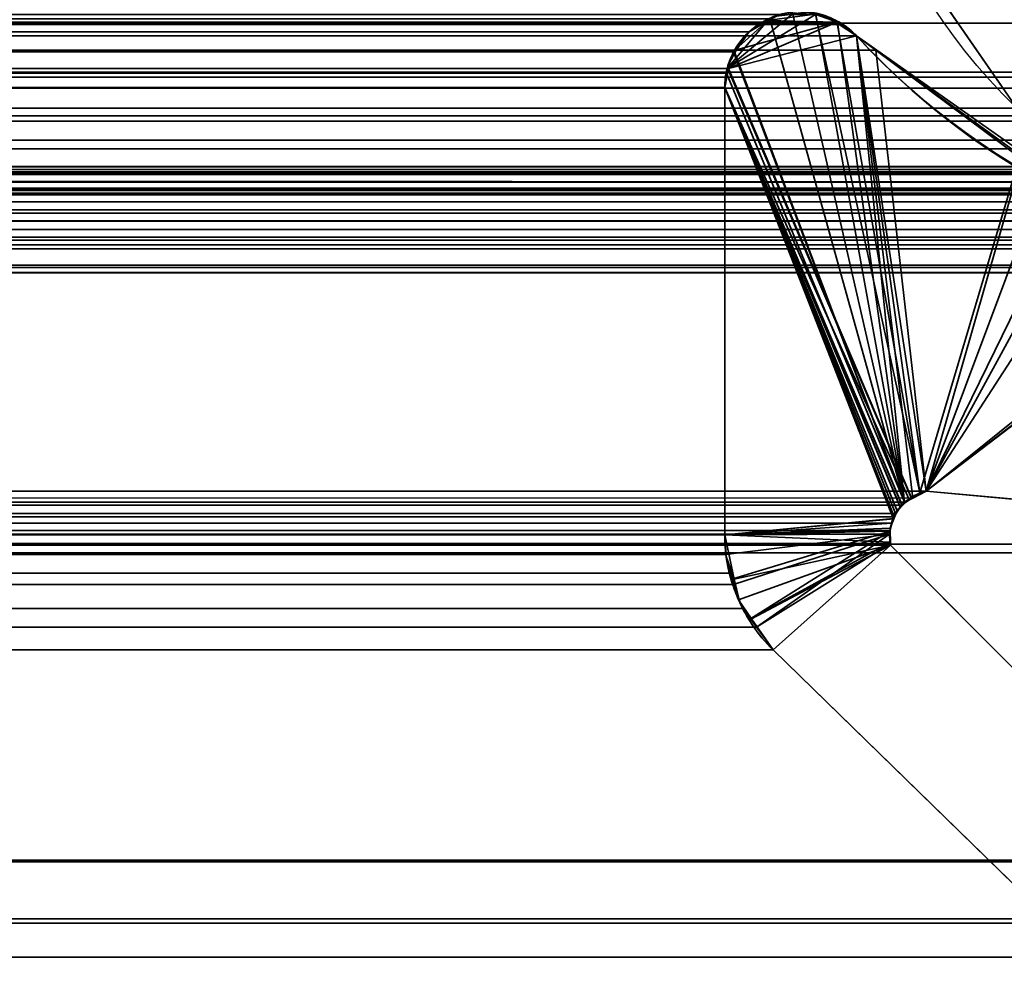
# Model space of a CAD drawing. Header units: millimetres. Extents: x -503 to 6703, y -110 to 193.
# Tile 508 of 656: x 1844.74 to 1848.64, y 2.22 to 5.97. Entities that reach past the tile are written whole.
import ezdxf

# ---------------------------------------------------------------- set-up
doc = ezdxf.new("R2010")
doc.units = ezdxf.units.MM
doc.layers.add('151', color=7, linetype='Continuous', true_color=0xffffff)

# ---------------------------------------------------------------- blocks, each defined once
blk = doc.blocks.new('UG_SURFACE_002')
at = {"layer": '151', "color": 252, "linetype": 'Continuous', "lineweight": 35}
for points in [[(2052.5, -14, 2212.25), (2052.5, 174.4, 2212.25), (947.5, 174.4, 2212.25), (947.5, -14, 2212.25)], [(1097.5, -14, 2062.2499), (1097.5, 174.4, 2062.2499), (1902.5, 174.4, 2062.2499), (1902.5, -14, 2062.2499)]]:
    blk.add_3dface(points, dxfattribs=at)
blk = doc.blocks.new('UG_SURFACE_168')
at = {"layer": '151', "color": 252, "linetype": 'Continuous', "lineweight": 35}
for points in [[(1135.5, -25.92, 2021.75), (1864.5, -25.92, 2021.75), (1864.5, 14.42, 2021.75), (1135.5, 14.42, 2021.75)], [(1137, -25.92, 2020.2501), (1137, 14.42, 2020.2501), (1863, 14.42, 2020.2501), (1863, -25.92, 2020.2501)], [(1849.5152, 7.0997, 2006.7651), (1849.5603, 6.9554, 2006.8102), (1848.6941, 5.6247, 2005.944), (1848.1808, 6.3663, 2005.4307)], [(1848.6941, 5.6247, 2005.944), (1151.3059, 5.6247, 2005.944), (1151.8192, 6.3663, 2005.4307), (1848.1808, 6.3663, 2005.4307)], [(1147.7953, 6.1356, 2009.4547), (1148.0584, 5.7665, 2009.1918), (1851.9416, 5.7665, 2009.1918), (1852.2047, 6.1356, 2009.4547)], [(1851.9416, 5.7665, 2009.1918), (1148.0584, 5.7665, 2009.1918), (1148.7769, 5.2213, 2008.4732), (1851.2231, 5.2213, 2008.4732)], [(1849.4574, 5.1442, 2006.7074), (1150.5426, 5.1442, 2006.7074), (1151.3059, 5.6247, 2005.944), (1848.6941, 5.6247, 2005.944)], [(1851.2231, 5.2213, 2008.4732), (1148.7769, 5.2213, 2008.4732), (1149.6519, 5.0021, 2007.5982), (1850.3481, 5.0021, 2007.5982)], [(1850.3481, 5.0021, 2007.5982), (1149.6519, 5.0021, 2007.5982), (1150.5426, 5.1442, 2006.7074), (1849.4574, 5.1442, 2006.7074)]]:
    blk.add_3dface(points, dxfattribs=at)
blk = doc.blocks.new('UG_SURFACE_169')
at = {"layer": '151', "color": 252, "linetype": 'Continuous', "lineweight": 35}
for points in [[(1848.1808, 6.3663, 2005.4307), (1848.6941, 5.6247, 2005.944), (1849.5603, 6.9554, 2006.8102), (1849.5152, 7.0997, 2006.7651)], [(1848.6941, 5.6247, -7.75), (1848.1808, 6.3663, -7.75), (1849.5603, 6.9554, -7.75), (1849.7313, 6.7082, -7.75)], [(1848.1808, 6.3663, 2005.4307), (1848.1808, 6.3663, -7.75), (1848.6941, 5.6247, -7.75), (1848.6941, 5.6247, 2005.944)]]:
    blk.add_3dface(points, dxfattribs=at)
blk = doc.blocks.new('UG_SURFACE_197')
at = {"layer": '151', "color": 7, "linetype": 'Continuous', "lineweight": 35}
for points in [[(1146, 11.8277, 2011.25), (1146, 5.7035, 2011.25), (1854, 5.7035, 2011.25), (1854, 11.8277, 2011.25)], [(1145.5108, 5.2872, 2011.7393), (1139.2921, 6.3024, 2017.9579), (1860.7079, 6.3024, 2017.9579), (1854.4892, 5.2872, 2011.7393)], [(1147.602, 6.1055, 2009.6481), (1852.398, 6.1054, 2009.6481), (1852.0821, 5.7463, 2009.3322), (1147.9179, 5.7463, 2009.3322)], [(1137.8715, 5.9803, 2019.3784), (1862.1284, 5.9608, 2019.3784), (1862.1328, 6.0214, 2019.3827)], [(1137.8715, 5.9803, 2019.3784), (1137.8716, 5.9608, 2019.3784), (1862.1284, 5.9608, 2019.3784)], [(1152.0171, 5.964, 2005.2328), (1847.9829, 5.964, 2005.2328), (1847.898, 5.9947, 2005.1479), (1152.102, 5.9947, 2005.1479)], [(1152.2844, 5.9777, 2004.9655), (1847.7156, 5.9777, 2004.9655), (1847.6334, 5.9269, 2004.8833), (1152.3666, 5.9269, 2004.8833)], [(1848.249, 4.0636, 2005.4989), (1847.5744, 5.8502, 2004.8244), (1847.6334, 5.9269, 2004.8833), (1847.7156, 5.9777, 2004.9655)], [(1848.249, 4.0636, 2005.4989), (1847.7156, 5.9777, 2004.9655), (1847.7315, 5.9874, 2004.9815), (1847.8067, 5.9969, 2005.0566)], [(1847.8067, 5.9969, 2005.0566), (1847.8698, 6.0049, 2005.1198), (1847.898, 5.9947, 2005.1479), (1848.249, 4.0636, 2005.4989)], [(1847.898, 5.9947, 2005.1479), (1847.9829, 5.964, 2005.2328), (1848.249, 4.0636, 2005.4989)], [(1862.175, 2.6459, 2019.4249), (1862.1284, 5.9608, 2019.3784), (1137.8716, 5.9608, 2019.3784), (1137.825, 2.6459, 2019.4249)], [(1151.9408, 5.9099, 2005.3091), (1848.0592, 5.9099, 2005.3091), (1848.0053, 5.9558, 2005.2552)], [(1151.9947, 5.9558, 2005.2552), (1151.9408, 5.9099, 2005.3091), (1848.0053, 5.9558, 2005.2552)], [(1848.0053, 5.9558, 2005.2552), (1847.9829, 5.964, 2005.2328), (1152.0171, 5.964, 2005.2328), (1151.9947, 5.9558, 2005.2552)], [(1847.9829, 5.964, 2005.2328), (1848.0053, 5.9558, 2005.2552), (1848.0592, 5.9099, 2005.3091), (1848.249, 4.0636, 2005.4989)], [(1151.8644, 5.8542, 2005.3856), (1848.1356, 5.8542, 2005.3856), (1848.0592, 5.9099, 2005.3091), (1151.9408, 5.9099, 2005.3091)], [(1152.4125, 5.873, 2004.8375), (1152.3666, 5.9269, 2004.8833), (1847.6334, 5.9269, 2004.8833)], [(1152.4125, 5.873, 2004.8375), (1847.6334, 5.9269, 2004.8833), (1847.5744, 5.8502, 2004.8244)], [(1848.0592, 5.9099, 2005.3091), (1848.1356, 5.8542, 2005.3856), (1848.3342, 4.1071, 2005.5842), (1848.2819, 4.0804, 2005.5318)], [(1848.2819, 4.0804, 2005.5318), (1848.249, 4.0636, 2005.4989), (1848.0592, 5.9099, 2005.3091)], [(1151.1943, 5.366, 2006.0556), (1848.8057, 5.366, 2006.0556), (1848.1356, 5.8542, 2005.3856), (1151.8644, 5.8542, 2005.3856)], [(1847.5744, 5.8502, 2004.8244), (1152.4235, 5.8483, 2004.8265), (1152.4125, 5.873, 2004.8375)], [(1848.3342, 4.1071, 2005.5842), (1848.1356, 5.8542, 2005.3856), (1848.8057, 5.366, 2006.0556)], [(1152.4541, 5.7791, 2004.7958), (1152.4235, 5.8483, 2004.8265), (1847.5744, 5.8502, 2004.8244)], [(1152.4541, 5.7791, 2004.7958), (1847.5744, 5.8502, 2004.8244), (1847.5722, 5.8473, 2004.8223)], [(1847.5722, 5.8473, 2004.8223), (1152.4563, 5.7623, 2004.7936), (1152.4541, 5.7791, 2004.7958)], [(1152.4563, 5.7623, 2004.7936), (1847.5722, 5.8473, 2004.8223), (1847.5462, 5.7807, 2004.7963)], [(1848.249, 4.0636, 2005.4989), (1847.5438, 5.7623, 2004.7939), (1847.5462, 5.7807, 2004.7963), (1847.5722, 5.8473, 2004.8223)], [(1847.5722, 5.8473, 2004.8223), (1847.5744, 5.8502, 2004.8244), (1848.249, 4.0636, 2005.4989)], [(1847.5462, 5.7807, 2004.7963), (1847.5438, 5.7623, 2004.7939), (1152.4563, 5.7623, 2004.7936)], [(1147.9179, 5.7463, 2009.3322), (1852.0821, 5.7463, 2009.3322), (1851.5, 5.3308, 2008.75)], [(1148.5, 5.3308, 2008.75), (1147.9179, 5.7463, 2009.3322), (1851.5, 5.3308, 2008.75)], [(1152.4563, 5.7623, 2004.7936), (1847.5438, 5.7623, 2004.7939), (1847.5367, 5.7056, 2004.7867)], [(1847.5367, 5.7056, 2004.7867), (1152.4633, 5.7056, 2004.7867), (1152.4563, 5.7623, 2004.7936)], [(1847.5367, 5.7056, 2004.7867), (1847.5438, 5.7623, 2004.7939), (1848.249, 4.0636, 2005.4989), (1848.2392, 4.0514, 2005.4891)], [(1854.0145, 5.5934, 2011.2646), (1146, 5.7035, 2011.25), (1145.9923, 5.6228, 2011.2576)], [(1854.0145, 5.5934, 2011.2646), (1854, 5.7035, 2011.25), (1146, 5.7035, 2011.25)], [(1847.5367, 5.7056, 2004.7867), (1847.5367, 3.935, 2004.7867), (1152.4633, 3.935, 2004.7867), (1152.4633, 5.7056, 2004.7867)], [(1847.5367, 5.7056, 2004.7867), (1848.2134, 4.0191, 2005.4634), (1848.208, 4.0063, 2005.4579)], [(1848.2392, 4.0514, 2005.4891), (1848.2134, 4.0191, 2005.4634), (1847.5367, 5.7056, 2004.7867)], [(1848.208, 4.0063, 2005.4579), (1848.1972, 3.981, 2005.4471), (1847.5367, 3.935, 2004.7867), (1847.5367, 5.7056, 2004.7867)], [(1145.9923, 5.6228, 2011.2576), (1145.9758, 5.5731, 2011.2741), (1854.023, 5.5726, 2011.2729)], [(1145.9923, 5.6228, 2011.2576), (1854.023, 5.5726, 2011.2729), (1854.0145, 5.5934, 2011.2646)], [(1854.054, 5.4968, 2011.3039), (1145.9758, 5.5731, 2011.2741), (1145.9587, 5.521, 2011.2913)], [(1854.054, 5.4968, 2011.3039), (1854.023, 5.5726, 2011.2729), (1145.9758, 5.5731, 2011.2741)], [(1145.9587, 5.521, 2011.2913), (1145.9191, 5.4624, 2011.3308), (1854.0808, 5.4629, 2011.3308)], [(1145.9587, 5.521, 2011.2913), (1854.0808, 5.4629, 2011.3308), (1854.054, 5.4968, 2011.3039)], [(1854.1372, 5.392, 2011.3871), (1145.9191, 5.4624, 2011.3308), (1145.8895, 5.4187, 2011.3604)], [(1854.1372, 5.392, 2011.3871), (1854.0808, 5.4629, 2011.3308), (1145.9191, 5.4624, 2011.3308)], [(1145.8895, 5.4187, 2011.3604), (1145.8291, 5.3727, 2011.421), (1854.1702, 5.3721, 2011.4202)], [(1145.8895, 5.4187, 2011.3604), (1854.1702, 5.3721, 2011.4202), (1854.1372, 5.392, 2011.3871)], [(1139.1747, 5.3615, 2018.0752), (1860.8253, 5.3615, 2018.0752), (1860.9428, 5.2979, 2018.1928), (1139.0572, 5.2979, 2018.1928)], [(1860.8253, 5.3615, 2018.0752), (1139.1747, 5.3615, 2018.0752), (1139.1783, 5.3634, 2018.0717)], [(1139.1783, 5.3634, 2018.0717), (1139.3108, 5.381, 2017.9391), (1860.6892, 5.381, 2017.9391), (1860.8217, 5.3634, 2018.0717)], [(1860.8217, 5.3634, 2018.0717), (1860.8253, 5.3615, 2018.0752), (1139.1783, 5.3634, 2018.0717)], [(1139.3108, 5.381, 2017.9391), (1148.4149, 3.8982, 2008.8351), (1851.5851, 3.8982, 2008.8351), (1860.6892, 5.381, 2017.9391)], [(1854.2793, 5.3064, 2011.5294), (1145.8291, 5.3727, 2011.421), (1145.7698, 5.3276, 2011.4801)], [(1854.2793, 5.3064, 2011.5294), (1854.1702, 5.3721, 2011.4202), (1145.8291, 5.3727, 2011.421)], [(1848.961, 5.2528, 2006.211), (1151.1943, 5.366, 2006.0556), (1151.039, 5.2528, 2006.211)], [(1848.961, 5.2528, 2006.211), (1848.8057, 5.366, 2006.0556), (1151.1943, 5.366, 2006.0556)], [(1848.8057, 5.366, 2006.0556), (1848.961, 5.2528, 2006.211), (1848.3342, 4.1071, 2005.5842)], [(1854.2854, 5.3054, 2011.5354), (1145.7138, 5.3142, 2011.5361), (1145.593, 5.2853, 2011.657)], [(1145.593, 5.2853, 2011.657), (1854.4068, 5.2844, 2011.6568), (1854.2854, 5.3054, 2011.5354)], [(1145.7698, 5.3276, 2011.4801), (1145.7138, 5.3142, 2011.5361), (1854.2854, 5.3054, 2011.5354)], [(1145.7698, 5.3276, 2011.4801), (1854.2854, 5.3054, 2011.5354), (1854.2793, 5.3064, 2011.5294)], [(1851.5, 5.3308, 2008.75), (1851.325, 5.2844, 2008.575), (1148.675, 5.2844, 2008.575), (1148.5, 5.3308, 2008.75)], [(1860.9719, 5.2822, 2018.2219), (1138.965, 5.2089, 2018.285), (1139.0281, 5.2822, 2018.2219)], [(1860.9719, 5.2822, 2018.2219), (1861.035, 5.2089, 2018.285), (1138.965, 5.2089, 2018.285)], [(1139.0281, 5.2822, 2018.2219), (1139.0572, 5.2979, 2018.1928), (1860.9428, 5.2979, 2018.1928), (1860.9719, 5.2822, 2018.2219)], [(1145.5108, 5.2872, 2011.7393), (1854.4725, 5.2849, 2011.7226), (1854.4213, 5.2819, 2011.6713)], [(1145.5108, 5.2872, 2011.7393), (1854.4892, 5.2872, 2011.7393), (1854.4725, 5.2849, 2011.7226)], [(1854.4213, 5.2819, 2011.6713), (1145.5787, 5.2819, 2011.6713), (1145.5108, 5.2872, 2011.7393)], [(1854.4068, 5.2844, 2011.6568), (1145.593, 5.2853, 2011.657), (1145.5787, 5.2819, 2011.6713)], [(1145.5787, 5.2819, 2011.6713), (1854.4213, 5.2819, 2011.6713), (1854.4068, 5.2844, 2011.6568)], [(1148.675, 5.2844, 2008.575), (1851.325, 5.2844, 2008.575), (1850.5045, 5.0667, 2007.7546), (1149.4955, 5.0667, 2007.7546)], [(1151.039, 5.2528, 2006.211), (1150.3565, 5.1129, 2006.8934), (1849.6435, 5.1129, 2006.8934)], [(1151.039, 5.2528, 2006.211), (1849.6435, 5.1129, 2006.8934), (1848.961, 5.2528, 2006.211)], [(1848.3342, 4.1071, 2005.5842), (1848.961, 5.2528, 2006.211), (1849.6435, 5.1129, 2006.8934)], [(1138.9385, 5.178, 2018.3115), (1138.965, 5.2089, 2018.285), (1861.035, 5.2089, 2018.285), (1861.0615, 5.178, 2018.3115)], [(1861.0615, 5.178, 2018.3115), (1138.9041, 5.1013, 2018.3458), (1138.9385, 5.178, 2018.3115)], [(1861.0615, 5.178, 2018.3115), (1861.0959, 5.1013, 2018.3458), (1138.9041, 5.1013, 2018.3458)], [(1850.2274, 4.9932, 2007.4773), (1150.3565, 5.1129, 2006.8934), (1149.7726, 4.9932, 2007.4773)], [(1850.2274, 4.9932, 2007.4773), (1849.6435, 5.1129, 2006.8934), (1150.3565, 5.1129, 2006.8934)], [(1849.6435, 5.1129, 2006.8934), (1850.2274, 4.9932, 2007.4773), (1851.0368, 3.8635, 2008.287), (1848.3342, 4.1071, 2005.5842)], [(1861.1224, 4.9715, 2018.3723), (1138.8776, 4.9715, 2018.3723), (1138.8956, 5.0824, 2018.3544)], [(1138.8956, 5.0824, 2018.3544), (1138.9041, 5.1013, 2018.3458), (1861.0959, 5.1013, 2018.3458), (1861.1044, 5.0824, 2018.3544)], [(1861.1044, 5.0824, 2018.3544), (1861.1224, 4.9715, 2018.3723), (1138.8956, 5.0824, 2018.3544)], [(1149.7726, 4.9932, 2007.4773), (1149.4955, 5.0667, 2007.7546), (1850.5045, 5.0667, 2007.7546)], [(1149.7726, 4.9932, 2007.4773), (1850.5045, 5.0667, 2007.7546), (1850.2274, 4.9932, 2007.4773)], [(1138.7951, 2.0412, 2018.4548), (1138.8776, 4.9715, 2018.3723), (1861.1224, 4.9715, 2018.3723), (1861.2049, 2.0412, 2018.4548)], [(1148.9632, 3.8635, 2008.287), (1151.6658, 4.1071, 2005.5842), (1848.3342, 4.1071, 2005.5842), (1851.0368, 3.8635, 2008.287)], [(1848.3342, 4.1071, 2005.5842), (1151.6658, 4.1071, 2005.5842), (1151.7192, 4.0853, 2005.5308)], [(1151.7192, 4.0853, 2005.5308), (1848.2819, 4.0804, 2005.5318), (1848.3342, 4.1071, 2005.5842)], [(1848.249, 4.0636, 2005.4989), (1151.7192, 4.0853, 2005.5308), (1151.7272, 4.082, 2005.5227)], [(1848.249, 4.0636, 2005.4989), (1848.2819, 4.0804, 2005.5318), (1151.7192, 4.0853, 2005.5308)], [(1151.7272, 4.082, 2005.5227), (1848.2392, 4.0514, 2005.4891), (1848.249, 4.0636, 2005.4989)], [(1151.7272, 4.082, 2005.5227), (1151.7609, 4.0511, 2005.4891), (1848.2392, 4.0514, 2005.4891)], [(1848.2134, 4.0191, 2005.4634), (1848.2392, 4.0514, 2005.4891), (1151.7609, 4.0511, 2005.4891)], [(1848.2134, 4.0191, 2005.4634), (1151.7609, 4.0511, 2005.4891), (1151.7719, 4.041, 2005.4781)], [(1151.7719, 4.041, 2005.4781), (1848.208, 4.0063, 2005.4579), (1848.2134, 4.0191, 2005.4634)], [(1151.7719, 4.041, 2005.4781), (1151.792, 4.006, 2005.4581), (1848.208, 4.0063, 2005.4579)], [(1848.1972, 3.981, 2005.4471), (1848.208, 4.0063, 2005.4579), (1151.792, 4.006, 2005.4581)], [(1848.1972, 3.981, 2005.4471), (1151.792, 4.006, 2005.4581), (1151.7973, 3.9967, 2005.4526)], [(1151.7973, 3.9967, 2005.4526), (1848.1925, 3.9522, 2005.4424), (1848.1972, 3.981, 2005.4471)], [(1151.7973, 3.9967, 2005.4526), (1151.8086, 3.9533, 2005.4414), (1848.1925, 3.9522, 2005.4424)], [(1847.5367, 3.935, 2004.7867), (1848.1972, 3.981, 2005.4471), (1848.1925, 3.9522, 2005.4424)], [(1848.1901, 3.9377, 2005.44), (1151.8086, 3.9526, 2005.4414), (1151.8085, 3.9069, 2005.4414)], [(1151.8086, 3.9533, 2005.4414), (1151.8086, 3.9526, 2005.4414), (1848.1925, 3.9522, 2005.4424)], [(1848.1901, 3.9377, 2005.44), (1848.1925, 3.9522, 2005.4424), (1151.8086, 3.9526, 2005.4414)], [(1848.1925, 3.9522, 2005.4424), (1848.1901, 3.9377, 2005.44), (1847.5367, 3.935, 2004.7867)], [(1151.8085, 3.9069, 2005.4414), (1151.8074, 3.8999, 2005.4426), (1848.1932, 3.9, 2005.4431)], [(1151.8085, 3.9069, 2005.4414), (1848.1932, 3.9, 2005.4431), (1848.1901, 3.9377, 2005.44)], [(1152.4357, 3.7495, 2004.8144), (1847.5367, 3.935, 2004.7867), (1847.5415, 3.8569, 2004.7915)], [(1152.4357, 3.7495, 2004.8144), (1152.4633, 3.935, 2004.7867), (1847.5367, 3.935, 2004.7867)], [(1847.5415, 3.8569, 2004.7915), (1847.5367, 3.935, 2004.7867), (1848.1901, 3.9377, 2005.44)], [(1848.1901, 3.9377, 2005.44), (1847.5717, 3.7385, 2004.8218), (1847.555, 3.7831, 2004.8051), (1847.5415, 3.8569, 2004.7915)], [(1847.6622, 3.569, 2004.9121), (1847.6075, 3.6431, 2004.8575), (1847.5717, 3.7385, 2004.8218), (1848.1901, 3.9377, 2005.44)], [(1847.6622, 3.569, 2004.9121), (1848.1901, 3.9377, 2005.44), (1848.1932, 3.9, 2005.4431)], [(1851.5851, 3.8982, 2008.8351), (1148.4149, 3.8982, 2008.8351), (1148.6899, 3.8674, 2008.5602)], [(1851.5851, 3.8982, 2008.8351), (1148.6899, 3.8674, 2008.5602), (1148.9632, 3.8635, 2008.287)], [(1148.9632, 3.8635, 2008.287), (1851.0368, 3.8635, 2008.287), (1851.5851, 3.8982, 2008.8351)], [(1151.8064, 3.8936, 2005.4436), (1150.5557, 2.6395, 2006.6943), (1849.4443, 2.6395, 2006.6943), (1848.1936, 3.8936, 2005.4436)], [(1151.8074, 3.8999, 2005.4426), (1151.8064, 3.8936, 2005.4436), (1848.1936, 3.8936, 2005.4436)], [(1848.1936, 3.8936, 2005.4436), (1848.1932, 3.9, 2005.4431), (1151.8074, 3.8999, 2005.4426)], [(1848.1932, 3.9, 2005.4431), (1848.1936, 3.8936, 2005.4436), (1847.7288, 3.4787, 2004.9789), (1847.6622, 3.569, 2004.9121)], [(1848.9771, 2.2621, 2006.227), (1847.7288, 3.4787, 2004.9789), (1848.1936, 3.8936, 2005.4436), (1849.4443, 2.6395, 2006.6943)], [(1847.5415, 3.8569, 2004.7915), (1152.4299, 3.7374, 2004.8201), (1152.4357, 3.7495, 2004.8144)], [(1847.5415, 3.8569, 2004.7915), (1847.555, 3.7831, 2004.8051), (1152.4299, 3.7374, 2004.8201)], [(1847.555, 3.7831, 2004.8051), (1847.5717, 3.7385, 2004.8218), (1152.4299, 3.7374, 2004.8201)], [(1152.3567, 3.5821, 2004.8933), (1847.5717, 3.7385, 2004.8218), (1847.6075, 3.6431, 2004.8575)], [(1152.3567, 3.5821, 2004.8933), (1152.4299, 3.7374, 2004.8201), (1847.5717, 3.7385, 2004.8218)], [(1847.6075, 3.6431, 2004.8575), (1152.3412, 3.5635, 2004.9088), (1152.3567, 3.5821, 2004.8933)], [(1847.6075, 3.6431, 2004.8575), (1847.6622, 3.569, 2004.9121), (1152.3412, 3.5635, 2004.9088)], [(1847.7288, 3.4787, 2004.9789), (1152.2712, 3.4787, 2004.9789), (1152.3412, 3.5635, 2004.9088)], [(1152.3412, 3.5635, 2004.9088), (1847.6622, 3.569, 2004.9121), (1847.7288, 3.4787, 2004.9789)], [(1847.7288, 3.4787, 2004.9789), (1848.9771, 2.2621, 2006.227), (1151.0229, 2.2621, 2006.227), (1152.2712, 3.4787, 2004.9789)], [(1862.1695, 1.0733, 2019.4194), (1137.825, 2.6459, 2019.4249), (1137.7392, 0.3108, 2019.5107)], [(1862.1695, 1.0733, 2019.4194), (1862.175, 2.6459, 2019.4249), (1137.825, 2.6459, 2019.4249)], [(1849.6158, 2.4134, 2006.866), (1849.4443, 2.6395, 2006.6943), (1150.5557, 2.6395, 2006.6943), (1150.3842, 2.4134, 2006.866)], [(1849.705, 2.1819, 2006.9549), (1849.6225, 2.3964, 2006.8724), (1150.3775, 2.3964, 2006.8724), (1150.295, 2.1819, 2006.9549)], [(1150.3842, 2.4134, 2006.866), (1150.3775, 2.3964, 2006.8724), (1849.6225, 2.3964, 2006.8724)], [(1150.3842, 2.4134, 2006.866), (1849.6225, 2.3964, 2006.8724), (1849.6158, 2.4134, 2006.866)], [(1150.9439, 2.1469, 2006.3062), (1151.0229, 2.2621, 2006.227), (1848.9771, 2.2621, 2006.227)], [(1848.9771, 2.2621, 2006.227), (1849.0555, 2.1585, 2006.3055), (1150.9439, 2.1469, 2006.3062)]]:
    blk.add_3dface(points, dxfattribs=at)
blk = doc.blocks.new('UG_SURFACE_198')
at = {"layer": '151', "color": 7, "linetype": 'Continuous', "lineweight": 35}
for points in [[(1847.5481, 5.7826, 2004.7982), (1847.8963, 5.9952, 2005.1463), (1847.8031, 5.9944, 2005.053)], [(1848.277, 4.0786, 2005.527), (1848.31, 4.1003, 2005.5599), (1847.8963, 5.9952, 2005.1463), (1847.5481, 5.7826, 2004.7982)], [(1847.8031, 5.9944, 2005.053), (1847.7508, 5.9939, 2005.0008), (1847.7042, 5.9673, 2004.9541), (1847.5481, 5.7826, 2004.7982)], [(1847.5802, 5.8573, 2004.8301), (1847.5497, 5.793, 2004.7996), (1847.5481, 5.7826, 2004.7982), (1847.7042, 5.9673, 2004.9541)], [(1847.7042, 5.9673, 2004.9541), (1847.6334, 5.9269, 2004.8833), (1847.5878, 5.8734, 2004.8378), (1847.5802, 5.8573, 2004.8301)], [(1847.9811, 5.9651, -7.75), (1847.5832, 5.8555, -7.75), (1847.6334, 5.9269, -7.75), (1847.7042, 5.9712, -7.75)], [(1847.7042, 5.9712, -7.75), (1847.6334, 5.9269, -7.75), (1847.6334, 5.9269, 2004.8833)], [(1847.6334, 5.9269, 2004.8833), (1847.7042, 5.9673, 2004.9541), (1847.7042, 5.9712, -7.75)], [(1847.8953, 5.9961, -7.75), (1847.7042, 5.9712, -7.75), (1847.7279, 5.9861, -7.75), (1847.8041, 5.9987, -7.75)], [(1847.8953, 5.9961, -7.75), (1847.9573, 5.982, -7.75), (1847.9811, 5.9651, -7.75), (1847.7042, 5.9712, -7.75)], [(1847.7042, 5.9673, 2004.9541), (1847.7508, 5.9939, 2005.0008), (1847.7279, 5.9861, -7.75)], [(1847.7279, 5.9861, -7.75), (1847.7042, 5.9712, -7.75), (1847.7042, 5.9673, 2004.9541)], [(1847.9816, 5.9606, 2005.2316), (1847.9193, 5.9954, 2005.1694), (1847.8963, 5.9952, 2005.1463), (1848.31, 4.1003, 2005.5599)], [(1847.9193, 5.9954, 2005.1694), (1847.9816, 5.9606, 2005.2316), (1847.9573, 5.982, -7.75)], [(1847.9816, 5.9606, 2005.2316), (1847.9811, 5.9651, -7.75), (1847.9573, 5.982, -7.75)], [(1847.5523, 5.7818, -7.75), (1847.9811, 5.9651, -7.75), (1848.0592, 5.9099, -7.75)], [(1847.9811, 5.9651, -7.75), (1847.5523, 5.7818, -7.75), (1847.5608, 5.8235, -7.75), (1847.5832, 5.8555, -7.75)], [(1848.0592, 5.9099, -7.75), (1847.9811, 5.9651, -7.75), (1847.9816, 5.9606, 2005.2316)], [(1847.9816, 5.9606, 2005.2316), (1848.0426, 5.9264, 2005.2927), (1848.0592, 5.9099, -7.75)], [(1848.31, 4.1003, 2005.5599), (1848.0592, 5.9099, 2005.3091), (1848.0426, 5.9264, 2005.2927), (1847.9816, 5.9606, 2005.2316)], [(1848.0592, 5.9099, -7.75), (1848.3342, 4.1071, -7.75), (1848.2761, 4.0817, -7.75), (1847.5523, 5.7818, -7.75)], [(1847.6334, 5.9269, -7.75), (1847.5832, 5.8555, -7.75), (1847.5802, 5.8573, 2004.8301)], [(1847.5802, 5.8573, 2004.8301), (1847.5878, 5.8734, 2004.8378), (1847.6334, 5.9269, -7.75)], [(1847.5878, 5.8734, 2004.8378), (1847.6334, 5.9269, 2004.8833), (1847.6334, 5.9269, -7.75)], [(1848.0426, 5.9264, 2005.2927), (1848.0592, 5.9099, 2005.3091), (1848.0592, 5.9099, -7.75)], [(1848.7126, 5.4233, -7.75), (1848.0592, 5.9099, -7.75), (1848.0592, 5.9099, 2005.3091)], [(1848.0592, 5.9099, 2005.3091), (1848.7114, 5.4518, 2005.9614), (1848.7126, 5.4233, -7.75)], [(1848.3342, 4.1071, -7.75), (1848.0592, 5.9099, -7.75), (1848.7126, 5.4233, -7.75)], [(1848.7114, 5.4518, 2005.9614), (1848.0592, 5.9099, 2005.3091), (1848.31, 4.1003, 2005.5599)], [(1847.5497, 5.793, 2004.7996), (1847.5802, 5.8573, 2004.8301), (1847.5832, 5.8555, -7.75)], [(1847.5497, 5.793, 2004.7996), (1847.5832, 5.8555, -7.75), (1847.5608, 5.8235, -7.75)], [(1847.5608, 5.8235, -7.75), (1847.5523, 5.7818, -7.75), (1847.5481, 5.7826, 2004.7982)], [(1847.5481, 5.7826, 2004.7982), (1847.5497, 5.793, 2004.7996), (1847.5608, 5.8235, -7.75)], [(1847.5367, 5.7056, 2004.7867), (1847.5481, 5.7826, 2004.7982), (1847.5523, 5.7818, -7.75)], [(1847.5481, 5.7826, 2004.7982), (1847.5367, 5.7056, 2004.7867), (1848.2387, 4.0534, 2005.4886), (1848.277, 4.0786, 2005.527)], [(1847.5523, 5.7818, -7.75), (1847.5367, 5.7056, -7.75), (1847.5367, 5.7056, 2004.7867)], [(1848.2761, 4.0817, -7.75), (1848.2658, 4.0772, -7.75), (1847.5367, 5.7056, -7.75), (1847.5523, 5.7818, -7.75)], [(1847.5367, 5.7056, -7.75), (1847.5367, 3.935, -7.75), (1847.5367, 3.935, 2004.7867), (1847.5367, 5.7056, 2004.7867)], [(1847.5367, 3.935, -7.75), (1847.5367, 5.7056, -7.75), (1848.2198, 4.0294, -7.75), (1848.2071, 3.9975, -7.75)], [(1847.5367, 5.7056, -7.75), (1848.2658, 4.0772, -7.75), (1848.233, 4.0432, -7.75)], [(1848.233, 4.0432, -7.75), (1848.2198, 4.0294, -7.75), (1847.5367, 5.7056, -7.75)], [(1847.5367, 5.7056, 2004.7867), (1848.2043, 4.0004, 2005.4543), (1848.2323, 4.0436, 2005.4822)], [(1848.2038, 3.9988, 2005.4538), (1848.2043, 4.0004, 2005.4543), (1847.5367, 5.7056, 2004.7867), (1847.5367, 3.935, 2004.7867)], [(1848.2323, 4.0436, 2005.4822), (1848.2387, 4.0534, 2005.4886), (1847.5367, 5.7056, 2004.7867)], [(1848.31, 4.1003, 2005.5599), (1848.3342, 4.1071, 2005.5842), (1849.0512, 5.2131, 2006.3012), (1848.7114, 5.4518, 2005.9614)], [(1848.7126, 5.4233, -7.75), (1848.9077, 5.278, -7.75), (1848.3342, 4.1071, -7.75)], [(1848.3342, 4.1071, -7.75), (1848.9077, 5.278, -7.75), (1849.6324, 5.0961, -7.75)], [(1849.625, 5.1452, 2006.875), (1849.0512, 5.2131, 2006.3012), (1848.3342, 4.1071, 2005.5842)], [(1848.3342, 4.1071, 2005.5842), (1851.0368, 3.8635, 2008.287), (1850.4592, 5.0464, 2007.7093), (1849.625, 5.1452, 2006.875)], [(1849.6324, 5.0961, -7.75), (1850.0366, 4.9946, -7.75), (1851.0368, 3.8635, -7.75), (1848.3342, 4.1071, -7.75)], [(1848.31, 4.1003, 2005.5599), (1848.2761, 4.0817, -7.75), (1848.3342, 4.1071, -7.75)], [(1848.31, 4.1003, 2005.5599), (1848.277, 4.0786, 2005.527), (1848.2761, 4.0817, -7.75)], [(1848.3342, 4.1071, -7.75), (1848.3342, 4.1071, 2005.5842), (1848.31, 4.1003, 2005.5599)], [(1851.0368, 3.8635, 2008.287), (1848.3342, 4.1071, 2005.5842), (1848.3342, 4.1071, -7.75), (1851.0368, 3.8635, -7.75)], [(1848.2387, 4.0534, 2005.4886), (1848.233, 4.0432, -7.75), (1848.2658, 4.0772, -7.75)], [(1848.2658, 4.0772, -7.75), (1848.277, 4.0786, 2005.527), (1848.2387, 4.0534, 2005.4886)], [(1848.2658, 4.0772, -7.75), (1848.2761, 4.0817, -7.75), (1848.277, 4.0786, 2005.527)], [(1848.2198, 4.0294, -7.75), (1848.2323, 4.0436, 2005.4822), (1848.2043, 4.0004, 2005.4543)], [(1848.2043, 4.0004, 2005.4543), (1848.2071, 3.9975, -7.75), (1848.2198, 4.0294, -7.75)], [(1848.2198, 4.0294, -7.75), (1848.233, 4.0432, -7.75), (1848.2323, 4.0436, 2005.4822)], [(1848.2387, 4.0534, 2005.4886), (1848.2323, 4.0436, 2005.4822), (1848.233, 4.0432, -7.75)], [(1847.5367, 3.935, 2004.7867), (1848.1909, 3.949, 2005.441), (1848.1917, 3.9523, 2005.4417), (1848.2038, 3.9988, 2005.4538)], [(1848.2071, 3.9975, -7.75), (1848.1925, 3.9606, -7.75), (1847.5367, 3.935, -7.75)], [(1848.1925, 3.9606, -7.75), (1848.2038, 3.9988, 2005.4538), (1848.1917, 3.9523, 2005.4417)], [(1848.1925, 3.9606, -7.75), (1848.2071, 3.9975, -7.75), (1848.2038, 3.9988, 2005.4538)], [(1848.2043, 4.0004, 2005.4543), (1848.2038, 3.9988, 2005.4538), (1848.2071, 3.9975, -7.75)], [(1847.5367, 3.935, -7.75), (1848.1925, 3.9606, -7.75), (1848.1927, 3.9526, -7.75)], [(1848.1927, 3.9526, -7.75), (1848.1935, 3.9051, -7.75), (1847.5367, 3.935, -7.75)], [(1848.1909, 3.949, 2005.441), (1847.5367, 3.935, 2004.7867), (1847.5425, 3.8494, 2004.7925), (1847.5686, 3.7599, 2004.8187)], [(1848.1909, 3.949, 2005.441), (1847.5686, 3.7599, 2004.8187), (1847.5962, 3.6663, 2004.8461), (1847.6404, 3.6037, 2004.8904)], [(1848.193, 3.9053, 2005.4431), (1848.1909, 3.949, 2005.441), (1847.6404, 3.6037, 2004.8904)], [(1848.1927, 3.9526, -7.75), (1848.1917, 3.9523, 2005.4417), (1848.1909, 3.949, 2005.441)], [(1848.1909, 3.949, 2005.441), (1848.1935, 3.9051, -7.75), (1848.1927, 3.9526, -7.75)], [(1848.1909, 3.949, 2005.441), (1848.193, 3.9053, 2005.4431), (1848.1935, 3.9051, -7.75)], [(1848.1917, 3.9523, 2005.4417), (1848.1927, 3.9526, -7.75), (1848.1925, 3.9606, -7.75)], [(1847.5425, 3.8494, 2004.7925), (1847.5367, 3.935, -7.75), (1847.574, 3.7587, -7.75)], [(1847.5425, 3.8494, 2004.7925), (1847.5367, 3.935, 2004.7867), (1847.5367, 3.935, -7.75)], [(1847.574, 3.7587, -7.75), (1847.5367, 3.935, -7.75), (1848.1935, 3.9051, -7.75), (1848.1936, 3.8936, -7.75)], [(1847.6404, 3.6037, 2004.8904), (1847.7288, 3.4787, 2004.9789), (1848.1936, 3.8936, 2005.4436), (1848.193, 3.9053, 2005.4431)], [(1848.1936, 3.8936, -7.75), (1848.1935, 3.9051, -7.75), (1848.193, 3.9053, 2005.4431)], [(1848.193, 3.9053, 2005.4431), (1848.1936, 3.8936, 2005.4436), (1848.1936, 3.8936, -7.75)], [(1848.1936, 3.8936, -7.75), (1847.5913, 3.6769, -7.75), (1847.574, 3.7587, -7.75)], [(1847.6435, 3.6017, -7.75), (1847.5913, 3.6769, -7.75), (1848.1936, 3.8936, -7.75)], [(1847.7288, 3.4787, -7.75), (1847.6435, 3.6017, -7.75), (1848.1936, 3.8936, -7.75)], [(1848.1936, 3.8936, -7.75), (1849.4443, 2.6395, -7.75), (1848.9771, 2.2621, -7.75), (1847.7288, 3.4787, -7.75)], [(1849.4443, 2.6395, 2006.6943), (1848.1936, 3.8936, 2005.4436), (1847.7288, 3.4787, 2004.9789), (1848.9771, 2.2621, 2006.227)], [(1848.1936, 3.8936, 2005.4436), (1849.4443, 2.6395, 2006.6943), (1849.4443, 2.6395, -7.75), (1848.1936, 3.8936, -7.75)], [(1847.574, 3.7587, -7.75), (1847.5686, 3.7599, 2004.8187), (1847.5425, 3.8494, 2004.7925)], [(1847.5962, 3.6663, 2004.8461), (1847.5686, 3.7599, 2004.8187), (1847.574, 3.7587, -7.75)], [(1847.5962, 3.6663, 2004.8461), (1847.574, 3.7587, -7.75), (1847.5913, 3.6769, -7.75)], [(1847.5913, 3.6769, -7.75), (1847.6404, 3.6037, 2004.8904), (1847.5962, 3.6663, 2004.8461)], [(1847.5913, 3.6769, -7.75), (1847.6435, 3.6017, -7.75), (1847.6404, 3.6037, 2004.8904)], [(1847.7288, 3.4787, -7.75), (1847.7288, 3.4787, 2004.9789), (1847.6404, 3.6037, 2004.8904)], [(1847.6404, 3.6037, 2004.8904), (1847.6435, 3.6017, -7.75), (1847.7288, 3.4787, -7.75)], [(1847.7288, 3.4787, -7.75), (1848.9771, 2.2621, -7.75), (1848.9771, 2.2621, 2006.227), (1847.7288, 3.4787, 2004.9789)]]:
    blk.add_3dface(points, dxfattribs=at)

msp = doc.modelspace()

# ---------------------------------------------------------------- linework, layer by layer
at = {"layer": '151', "color": 252, "linetype": 'Continuous', "lineweight": -3, "true_color": 0x939598}
for p, q in [((1137.8716, 5.9608, 2019.3784), (1862.1284, 5.9608, 2019.3784)), ((1848.0592, 5.9099, 2005.3092), (1151.9408, 5.9099, 2005.3092)), ((1847.6333, 5.9269, 2004.8833), (1152.3667, 5.9269, 2004.8833)), ((1847.6333, 5.9269, -7.75), (1847.6333, 5.9269, 2004.8833)), ((1848.0592, 5.9099, -7.75), (1848.0592, 5.9099, 2005.3092)), ((1852.0821, 5.7463, 2009.3321), (1147.9179, 5.7463, 2009.3321)), ((1146, 5.7035, 2011.25), (1854, 5.7035, 2011.25)), ((1847.5367, 5.7056, 2004.7867), (1152.4633, 5.7056, 2004.7867)), ((1847.5367, 5.7056, -7.75), (1847.5367, 3.935, -7.75)), ((1847.5367, 5.7056, -7.75), (1847.5367, 5.7056, 2004.7867)), ((1847.5367, 5.7056, 2004.7867), (1847.5367, 3.935, 2004.7867)), ((1847.5367, 5.7056, 2004.7867), (1847.5367, 3.935, 2004.7867)), ((1139.3109, 5.381, 2017.9391), (1860.6891, 5.381, 2017.9391)), ((1145.5108, 5.2872, 2011.7392), (1854.4892, 5.2872, 2011.7392)), ((1145.5788, 5.2819, 2011.6712), (1854.4212, 5.2819, 2011.6712)), ((1138.8776, 4.9715, 2018.3724), (1861.1224, 4.9715, 2018.3724)), ((1848.3342, 4.1071, 2005.5842), (1151.6658, 4.1071, 2005.5842)), ((1848.3342, 4.1071, -7.75), (1848.3342, 4.1071, 2005.5842)), ((1851.0368, 3.8635, -7.75), (1848.3342, 4.1071, -7.75)), ((1848.3342, 4.1071, 2005.5842), (1851.0368, 3.8635, 2008.2868)), ((1848.3342, 4.1071, 2005.5842), (1851.0368, 3.8635, 2008.2868)), ((1847.5367, 3.935, 2004.7867), (1152.4633, 3.935, 2004.7867)), ((1847.5367, 3.935, -7.75), (1847.5367, 3.935, 2004.7867)), ((1148.4148, 3.8982, 2008.8352), (1851.5852, 3.8982, 2008.8352)), ((1148.9632, 3.8635, 2008.2868), (1851.0368, 3.8635, 2008.2868)), ((1151.8063, 3.8936, 2005.4437), (1848.1937, 3.8936, 2005.4437)), ((1848.1937, 3.8936, -7.75), (1849.4443, 2.6395, -7.75)), ((1848.1937, 3.8936, 2005.4437), (1848.1937, 3.8936, -7.75)), ((1849.4443, 2.6395, 2006.6943), (1848.1937, 3.8936, 2005.4437)), ((1849.4443, 2.6395, 2006.6943), (1848.1937, 3.8936, 2005.4437)), ((1847.7289, 3.4787, 2004.9789), (1152.2711, 3.4787, 2004.9789)), ((1847.7289, 3.4787, -7.75), (1847.7289, 3.4787, 2004.9789)), ((1848.977, 2.2621, 2006.227), (1847.7289, 3.4787, 2004.9789)), ((1848.977, 2.2621, 2006.227), (1847.7289, 3.4787, 2004.9789)), ((1847.7289, 3.4787, -7.75), (1848.977, 2.2621, -7.75)), ((1862.175, 2.6459, 2019.425), (1137.825, 2.6459, 2019.425)), ((1150.5557, 2.6395, 2006.6943), (1849.4443, 2.6395, 2006.6943)), ((1848.977, 2.2621, 2006.227), (1151.023, 2.2621, 2006.227))]:
    msp.add_line(p, q, dxfattribs=at)
at = {"layer": '151', "color": 252, "linetype": 'Continuous', "lineweight": -3, "true_color": 0x939598, "extrusion": (0, 0, -1)}
msp.add_arc((-1850.25, 7.25, 7.75), 2.25, 175, 0, dxfattribs=at)
at = {"layer": '151', "color": 252, "linetype": 'Continuous', "lineweight": -3, "true_color": 0x939598, "extrusion": (0.707107, 6.12323e-17, -0.707107)}
for major_axis, start_param, end_param in [((2.25, 0, 2.25), 6.195919, 9.424778), ((-2.25, 0, -2.25), 3.054326, 6.283185)]:
    msp.add_ellipse((1850.25, 7.25, 2007.5), major_axis=major_axis, ratio=0.707107, start_param=start_param, end_param=end_param, dxfattribs=at)
at = {"layer": '151', "color": 252, "linetype": 'Continuous', "lineweight": -3, "true_color": 0x939598}
for points in [[(1848.0592, 5.9099, -7.75), (1847.9462, 6.0316, -7.75), (1847.7558, 6.0398, -7.75), (1847.6333, 5.9269, -7.75)], [(1847.6333, 5.9269, 2004.8833), (1847.7558, 6.0398, 2005.0058), (1847.9462, 6.0316, 2005.1962), (1848.0592, 5.9099, 2005.3092)], [(1847.6333, 5.9269, -7.75), (1847.5721, 5.8699, -7.75), (1847.5367, 5.7899, -7.75), (1847.5367, 5.7056, -7.75)], [(1847.5367, 5.7056, 2004.7867), (1847.5367, 5.7899, 2004.7867), (1847.5721, 5.8699, 2004.8221), (1847.6333, 5.9269, 2004.8833)], [(1852.0821, 5.7463, -7.75), (1850.926, 4.6801, -7.75), (1849.1246, 4.7534, -7.75), (1848.0592, 5.9099, -7.75)], [(1848.0592, 5.9099, 2005.3092), (1849.1246, 4.7534, 2006.3746), (1850.926, 4.6801, 2008.176), (1852.0821, 5.7463, 2009.3321)], [(1848.3342, 4.1071, -7.75), (1848.2365, 4.0869, -7.75), (1848.1735, 3.9913, -7.75), (1848.1937, 3.8936, -7.75)], [(1848.1937, 3.8936, 2005.4437), (1848.1735, 3.9913, 2005.4235), (1848.2365, 4.0869, 2005.4865), (1848.3342, 4.1071, 2005.5842)], [(1847.7289, 3.4787, 2004.9789), (1847.6061, 3.5987, 2004.8561), (1847.5367, 3.7633, 2004.7867), (1847.5367, 3.935, 2004.7867)], [(1847.5367, 3.935, -7.75), (1847.5367, 3.7633, -7.75), (1847.6061, 3.5987, -7.75), (1847.7289, 3.4787, -7.75)]]:
    msp.add_open_spline(points, degree=3, dxfattribs=at)
for points, knots in [([(1847.6333, 5.9269, 2004.8833), (1847.6632, 5.9544, 2004.9132), (1847.697, 5.9745, 2004.947), (1847.7762, 6.0042, 2005.0262), (1847.8236, 6.0098, 2005.0736), (1847.9163, 5.9999, 2005.1663), (1847.9632, 5.984, 2005.2132), (1848.0243, 5.9432, 2005.2743), (1848.0425, 5.9279, 2005.2925), (1848.0592, 5.9099, 2005.3092)], [0, 0, 0, 0, 0.238321, 0.238321, 0.54837, 0.54837, 0.861156, 0.861156, 1, 1, 1, 1]), ([(1847.5367, 5.7056, 2004.7867), (1847.5367, 5.7311, 2004.7867), (1847.5401, 5.7568, 2004.7901), (1847.5524, 5.8045, 2004.8024), (1847.5614, 5.8271, 2004.8114), (1847.5888, 5.8786, 2004.8388), (1847.6102, 5.9053, 2004.8602), (1847.6333, 5.9269, 2004.8833)], [0, 0, 0, 0, 0.282675, 0.282675, 0.563314, 0.563314, 1, 1, 1, 1]), ([(1848.0592, 5.9099, 2005.3092), (1848.629, 5.2914, 2005.879), (1849.3398, 5.0196, 2006.5898), (1850.7606, 4.9686, 2008.0106), (1851.4816, 5.1925, 2008.7316), (1852.0821, 5.7463, 2009.3321)], [0, 0, 0, 0, 0.5, 0.5, 1, 1, 1, 1]), ([(1848.1937, 3.8936, 2005.4437), (1848.1907, 3.9078, 2005.4407), (1848.1895, 3.923, 2005.4395), (1848.1907, 3.9525, 2005.4407), (1848.1932, 3.9673, 2005.4432), (1848.2013, 3.9947, 2005.4513), (1848.2069, 4.0075, 2005.4569), (1848.2184, 4.0278, 2005.4684), (1848.224, 4.036, 2005.474), (1848.2359, 4.0508, 2005.4859), (1848.2423, 4.0576, 2005.4923), (1848.2581, 4.072, 2005.5081), (1848.2678, 4.0791, 2005.5178), (1848.2957, 4.0959, 2005.5457), (1848.3149, 4.1031, 2005.5649), (1848.3342, 4.1071, 2005.5842)], [0, 0, 0, 0, 0.135381, 0.135381, 0.270759, 0.270759, 0.405569, 0.405569, 0.507482, 0.507482, 0.609207, 0.609207, 0.748422, 0.748422, 1, 1, 1, 1]), ([(1847.7289, 3.4787, 2004.9789), (1847.698, 3.5089, 2004.948), (1847.669, 3.5434, 2004.919), (1847.6305, 3.6014, 2004.8805), (1847.6185, 3.6217, 2004.8685), (1847.5965, 3.6645, 2004.8465), (1847.5864, 3.687, 2004.8364), (1847.5688, 3.7337, 2004.8188), (1847.5612, 3.758, 2004.8112), (1847.5492, 3.8071, 2004.7992), (1847.5446, 3.8318, 2004.7946), (1847.5383, 3.8826, 2004.7883), (1847.5367, 3.9089, 2004.7867), (1847.5367, 3.935, 2004.7867)], [0, 0, 0, 0, 0.289104, 0.289104, 0.432571, 0.432571, 0.576156, 0.576156, 0.719875, 0.719875, 0.857966, 0.857966, 1, 1, 1, 1])]:
    msp.add_open_spline(points, degree=3, knots=knots, dxfattribs=at)

# ---------------------------------------------------------------- block references
for name in ['UG_SURFACE_002', 'UG_SURFACE_168', 'UG_SURFACE_169', 'UG_SURFACE_197', 'UG_SURFACE_198']:
    msp.add_blockref(name, (0, 0), dxfattribs=at)

doc.saveas('drawing.dxf')
